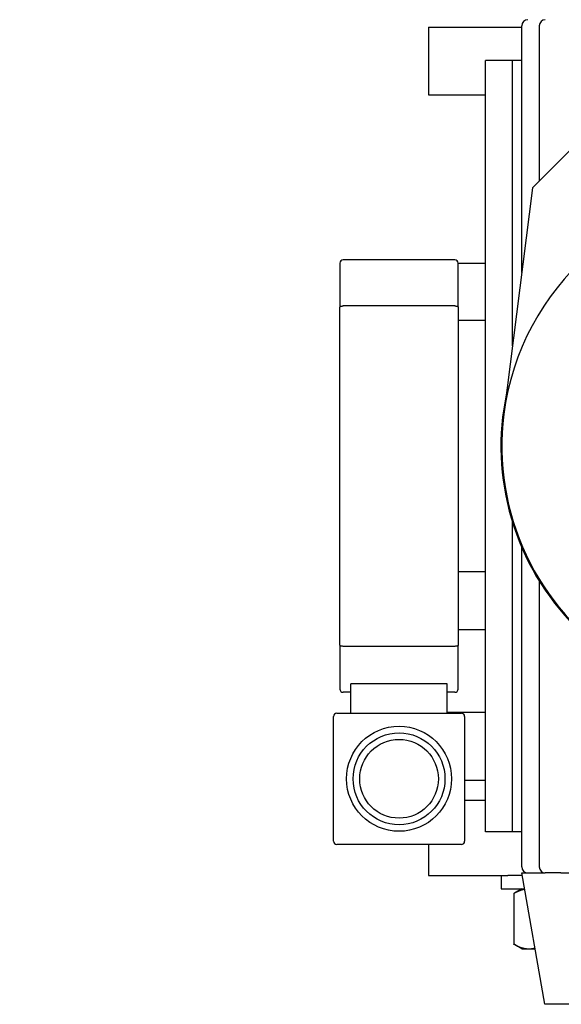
# Model space of a CAD drawing. Header units: inches. Extents: x 5 to 1128, y -85 to 748.
# Tile 325 of 656: x 379.7 to 384.66, y 651.82 to 660.81. Entities that reach past the tile are written whole.
import ezdxf

# ---------------------------------------------------------------- set-up
doc = ezdxf.new("R2010")
doc.units = ezdxf.units.IN
doc.header["$LTSCALE"] = 32
doc.header["$MEASUREMENT"] = 0
doc.layers.add('Dimension (ANSI)', color=7, linetype='Continuous', lineweight=25)
doc.layers.add('Visible (ANSI)', color=7, linetype='Continuous', lineweight=30)
doc.styles.add('Note Text (ANSI)', font='tahoma.ttf')
doc.dimstyles.new('SB Fraction-16 (ANSI)', dxfattribs={"dimscale": 32, "dimtxt": 0.125, "dimasz": 0.098425, "dimexe": 0.125, "dimexo": 0.0625, "dimgap": 0.031496, "dimtad": 0, "dimtih": 1, "dimtoh": 1, "dimdec": 4, "dimrnd": 1e-08, "dimzin": 0, "dimdsep": 46, "dimlunit": 5, "dimtxsty": 'Note Text (ANSI)', "dimcen": 0.09, "dimdle": 0.393701, "dimclrd": 256, "dimclre": 256, "dimclrt": 256, "dimadec": 0, "dimazin": 3, "dimtfac": 0.96, "dimtofl": 0, "dimtmove": 0, "dimatfit": 3, "dimfxl": 1, "dimfrac": 2, "dimtolj": 1, "dimtzin": 12, "dimlwd": -1, "dimlwe": -1, "dimarcsym": 0})

# ---------------------------------------------------------------- blocks, each defined once
blk = doc.blocks.new('*D19')
at = {"layer": 'Defpoints', "color": 0, "transparency": 16777216}
for p in [(484.7806, 699.9398), (324.6849, 555.9398), (484.7806, 555.9398)]:
    blk.add_point(p, dxfattribs=at)
at = {"layer": 'Dimension (ANSI)', "transparency": 16777216}
for p, q in [((482.7806, 699.9398), (320.6849, 699.9398)), ((324.6849, 696.7902), (324.6849, 635.4544)), ((324.6849, 559.0894), (324.6849, 629.4252)), ((482.7806, 555.9398), (320.6849, 555.9398))]:
    blk.add_line(p, q, dxfattribs=at)
for points in [[(324.16, 696.7902), (325.2098, 696.7902), (324.6849, 699.9398)], [(324.16, 559.0894), (325.2098, 559.0894), (324.6849, 555.9398)]]:
    blk.add_solid(points, dxfattribs=at)
at = {"layer": 'Dimension (ANSI)', "transparency": 16777216, "insert": (320.5519, 634.4465), "char_height": 4, "attachment_point": 1, "style": 'Note Text (ANSI)'}
blk.add_mtext('\\A1;144', dxfattribs=at)

msp = doc.modelspace()

# ---------------------------------------------------------------- linework, layer by layer
at = {"layer": 'Visible (ANSI)'}
for p, q in [((384.29374, 658.50422), (384.29374, 660.75978)), ((384.45374, 660.75978), (384.45374, 659.34178)), ((383.44174, 660.74728), (384.29374, 660.74728)), ((383.44174, 660.74728), (383.44174, 660.12728)), ((385.65424, 660.54228), (384.39174, 659.27978)), ((384.20899, 660.44078), (383.96174, 660.44078)), ((383.96174, 658.06928), (383.96174, 660.44078)), ((384.29374, 660.44078), (384.20899, 660.44078)), ((384.20899, 657.83353), (384.20899, 660.44078)), ((383.44174, 660.12728), (383.96174, 660.12728)), ((384.39174, 659.27978), (384.13013, 657.20938)), ((383.68174, 658.61928), (382.66174, 658.61928)), ((382.63174, 658.58928), (382.63174, 658.18851)), ((383.71173, 658.59028), (383.96174, 658.59028)), ((383.71174, 658.18851), (383.71174, 658.58928)), ((382.63174, 655.10005), (382.63174, 658.18851)), ((383.68174, 658.19928), (382.66174, 658.19928)), ((383.71174, 658.18851), (383.71174, 655.10005)), ((383.71174, 658.06928), (383.96174, 658.06928)), ((383.96174, 658.03928), (383.96174, 658.06928)), ((383.96174, 655.79928), (383.96174, 658.03928)), ((384.20899, 653.39378), (384.20899, 656.22246)), ((384.29374, 653.07478), (384.29374, 655.99313)), ((383.96174, 655.76928), (383.71174, 655.76928)), ((383.96174, 655.76928), (383.96174, 655.79928)), ((383.96174, 653.39378), (383.96174, 655.76928)), ((384.45374, 655.6861), (384.45374, 653.07478)), ((383.71174, 655.24428), (383.96174, 655.24428)), ((382.63174, 655.10005), (382.63174, 654.69928)), ((383.68174, 655.08928), (382.66174, 655.08928)), ((383.71174, 654.69928), (383.71174, 655.10005)), ((383.61174, 654.74539), (382.73174, 654.74539)), ((382.73174, 654.47928), (382.73174, 654.74539)), ((383.61174, 654.47928), (383.61174, 654.74539)), ((382.73174, 654.66928), (382.66174, 654.66928)), ((383.68174, 654.66928), (383.61174, 654.66928)), ((382.60174, 654.47928), (383.74174, 654.47928)), ((383.61174, 654.48728), (383.96174, 654.48728)), ((382.57174, 653.30928), (382.57174, 654.44928)), ((383.77174, 654.44928), (383.77174, 653.30928)), ((383.77174, 653.86728), (383.96174, 653.86728)), ((383.77174, 653.68478), (383.96174, 653.68478)), ((384.20899, 653.39378), (383.96174, 653.39378)), ((384.29374, 653.39378), (384.20899, 653.39378)), ((383.74174, 653.27928), (382.60174, 653.27928)), ((383.44174, 653.27928), (383.44174, 652.99478)), ((384.29374, 653.01978), (384.50874, 653.01978)), ((384.50551, 651.81878), (384.29374, 653.01978)), ((384.65074, 653.01978), (384.50874, 653.01978)), ((384.65074, 653.01978), (385.31933, 653.01978)), ((383.44174, 652.99478), (384.16747, 652.99478)), ((384.10611, 652.99478), (384.10611, 652.87278)), ((384.29815, 652.99478), (384.16747, 652.99478)), ((384.10611, 652.87278), (384.31966, 652.87278)), ((384.29361, 652.87278), (384.22627, 652.8339)), ((384.22118, 652.83091), (384.22118, 652.36765)), ((384.29361, 652.32578), (384.22627, 652.36466)), ((384.29361, 652.32578), (384.36044, 652.32578)), ((384.36044, 652.32578), (384.41611, 652.32578)), ((385.09321, 651.81878), (384.50551, 651.81878))]:
    msp.add_line(p, q, dxfattribs=at)
for radius in [0.48, 0.42, 0.36]:
    msp.add_circle((383.17174, 653.87928), radius, dxfattribs=at)
for centre, radius, start, end in [((384.34874, 660.75978), 0.055, 90, 180), ((384.50874, 660.75978), 0.055, 90, 180), ((386.44174, 656.91728), 2.33, 7.201787, 172.798213), ((382.66174, 658.58928), 0.03, 90, 180), ((383.68174, 658.58928), 0.03, 0, 90), ((386.44174, 656.91728), 2.33837, 167.950185, 225), ((386.44174, 656.91728), 2.33, 172.798213, 7.201787), ((382.66174, 654.69928), 0.03, 180, 270), ((383.68174, 654.69928), 0.03, 270, 0), ((382.60174, 654.44928), 0.03, 90, 180), ((383.74174, 654.44928), 0.03, 0, 90), ((382.60174, 653.30928), 0.03, 180, 270), ((383.74174, 653.30928), 0.03, 270, 0), ((384.34874, 653.07478), 0.055, 180, 270), ((384.50874, 653.07478), 0.055, 180, 270)]:
    msp.add_arc(centre, radius, start, end, dxfattribs=at)
for points, knots in [([(382.63174, 658.18851), (382.63174, 658.18932), (382.63199, 658.19013), (382.6325, 658.19092), (382.63298, 658.19169), (382.6337, 658.19244), (382.63465, 658.19315), (382.6363, 658.1944), (382.63862, 658.19553), (382.64153, 658.19648), (382.64426, 658.19737), (382.64746, 658.19809), (382.65098, 658.19857), (382.6544, 658.19904), (382.65805, 658.19928), (382.66174, 658.19928)], [-0.00041533, -0.00041533, -0.00041533, -0.00041533, 0.01775069, 0.01775069, 0.01775069, 0.03540208, 0.03540208, 0.03540208, 0.06624528, 0.06624528, 0.06624528, 0.09529323, 0.09529323, 0.09529323, 0.12349349, 0.12349349, 0.12349349, 0.12349349]), ([(383.68174, 658.19928), (383.68544, 658.19928), (383.68908, 658.19904), (383.6925, 658.19857), (383.69603, 658.19809), (383.69923, 658.19737), (383.70196, 658.19648), (383.70487, 658.19553), (383.70719, 658.1944), (383.70884, 658.19315), (383.70979, 658.19244), (383.71051, 658.19169), (383.71099, 658.19092), (383.71149, 658.19013), (383.71174, 658.18932), (383.71174, 658.18851)], [0.12349349, 0.12349349, 0.12349349, 0.12349349, 0.15169375, 0.15169375, 0.15169375, 0.1807417, 0.1807417, 0.1807417, 0.2115849, 0.2115849, 0.2115849, 0.22923629, 0.22923629, 0.22923629, 0.24740231, 0.24740231, 0.24740231, 0.24740231]), ([(382.66174, 655.08928), (382.65805, 655.08928), (382.6544, 655.08952), (382.65098, 655.08999), (382.64746, 655.09047), (382.64426, 655.09119), (382.64153, 655.09208), (382.63862, 655.09303), (382.6363, 655.09416), (382.63465, 655.09541), (382.6337, 655.09612), (382.63298, 655.09687), (382.6325, 655.09764), (382.63199, 655.09843), (382.63174, 655.09924), (382.63174, 655.10005)], [0.12349349, 0.12349349, 0.12349349, 0.12349349, 0.15169375, 0.15169375, 0.15169375, 0.1807417, 0.1807417, 0.1807417, 0.2115849, 0.2115849, 0.2115849, 0.22923629, 0.22923629, 0.22923629, 0.24740231, 0.24740231, 0.24740231, 0.24740231]), ([(383.71174, 655.10005), (383.71174, 655.09924), (383.71149, 655.09843), (383.71099, 655.09764), (383.71051, 655.09687), (383.70979, 655.09612), (383.70884, 655.09541), (383.70719, 655.09416), (383.70487, 655.09303), (383.70196, 655.09208), (383.69923, 655.09119), (383.69603, 655.09047), (383.6925, 655.08999), (383.68908, 655.08952), (383.68544, 655.08928), (383.68174, 655.08928)], [-0.00041533, -0.00041533, -0.00041533, -0.00041533, 0.01775069, 0.01775069, 0.01775069, 0.03540208, 0.03540208, 0.03540208, 0.06624528, 0.06624528, 0.06624528, 0.09529323, 0.09529323, 0.09529323, 0.12349349, 0.12349349, 0.12349349, 0.12349349])]:
    msp.add_open_spline(points, degree=3, knots=knots, dxfattribs=at)
for points, weights in [([(384.32032, 652.86906), (384.27397, 652.86053), (384.22118, 652.83091)], [1.01595300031, 1.02655342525, 1]), ([(384.22118, 652.83091), (384.22373, 652.83243), (384.22627, 652.8339)], [1, 1.00133007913, 1.00256693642]), ([(384.22118, 652.36765), (384.29581, 652.32578), (384.36044, 652.32578)], [1, 1.0379548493, 1]), ([(384.22627, 652.36466), (384.22373, 652.36613), (384.22118, 652.36765)], [1.00256693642, 1.00133007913, 1]), ([(384.36044, 652.32578), (384.38734, 652.32578), (384.41491, 652.33259)], [1, 1.01545152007, 1.01832233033])]:
    msp.add_rational_spline(points, weights, degree=2, dxfattribs=at)

# ---------------------------------------------------------------- dimensions: what is measured, and where the dimension line sits
at = {"layer": 'Dimension (ANSI)'}
dim = msp.add_linear_dim(base=(324.68489, 555.93978), p1=(484.78063, 699.93978), p2=(484.78063, 555.93978), angle=90, dimstyle='SB Fraction-16 (ANSI)', override={"dimgap": 0.031496, "dimdec": 4, "dimtol": 0, "dimlim": 0, "dimtp": 0, "dimtm": 0, "dimtdec": 2, "dimatfit": 1}, dxfattribs=at)
dim.commit()
dim.dimension.update_dxf_attribs({"geometry": '*D19', "text_midpoint": (324.68489, 632.43978), "dimtype": 160})

doc.saveas('drawing.dxf')
